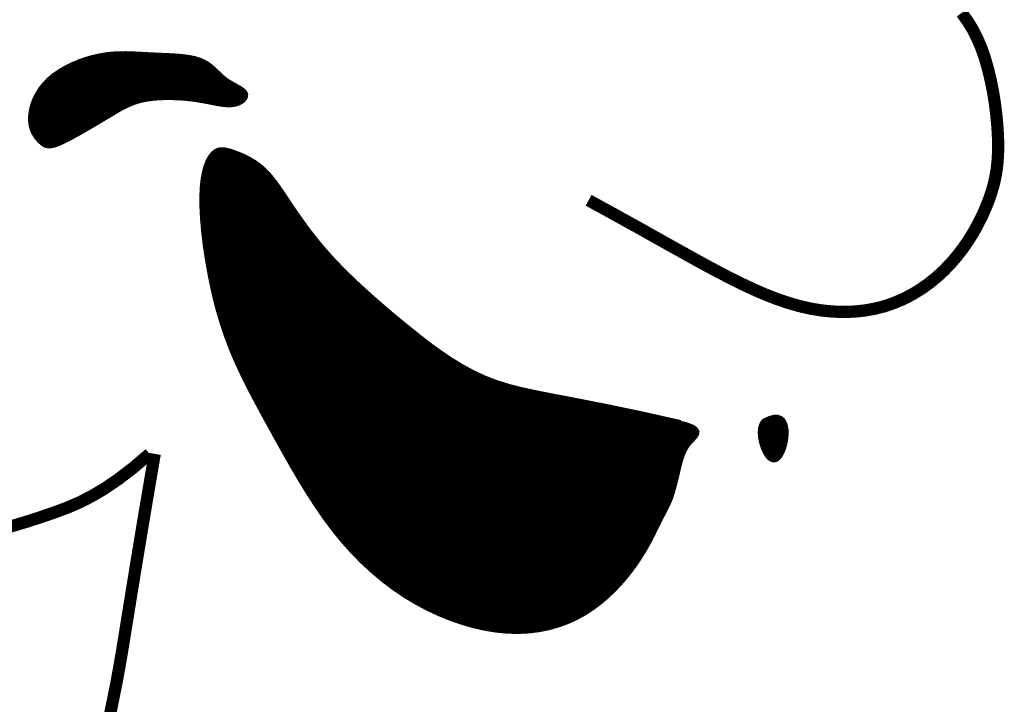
# Model space of a CAD drawing. Header units: feet. Extents: x -26.5 to 0.6, y 11.5 to 22.5.
# Tile 406 of 622: x -10.017 to -9.832, y 12.47 to 12.598. Entities that reach past the tile are written whole.
import ezdxf

# ---------------------------------------------------------------- set-up
doc = ezdxf.new("R2010")
doc.units = ezdxf.units.FT
doc.header["$MEASUREMENT"] = 0
doc.layers.add('FACE', color=160, linetype='CONTINUOUS')

msp = doc.modelspace()

# ---------------------------------------------------------------- hatches: boundary and pattern name
at = {"layer": 'FACE', "linetype": 'Continuous'}
h = msp.add_hatch(dxfattribs=at)
h.set_pattern_fill('NET3', scale=0.001151, style=0)
h.set_pattern_definition([(360, (-11.88272544, 9.87164411), (2e-19, 0.000143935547), []), (60, (-11.88272544, 9.87164411), (-0.00012465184, 7.19677734e-05), []), (120, (-11.88272544, 9.87164411), (-0.00012465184, -7.19677734e-05), [])])
h.paths.add_polyline_path([(-9.87693, 12.52271), (-9.87589, 12.52321), (-9.87502, 12.52345), (-9.87432, 12.52346), (-9.87377, 12.52326), (-9.87335, 12.5229), (-9.87306, 12.5224), (-9.87287, 12.5218), (-9.87276, 12.52112), (-9.87274, 12.52041), (-9.87278, 12.51968), (-9.87289, 12.51895), (-9.87305, 12.51824), (-9.87325, 12.51758), (-9.87349, 12.51697), (-9.87376, 12.51645), (-9.87406, 12.51603), (-9.87437, 12.51573), (-9.87469, 12.51554), (-9.87502, 12.51548), (-9.87535, 12.51554), (-9.87568, 12.51572), (-9.87601, 12.51601), (-9.87633, 12.51643), (-9.87665, 12.51696), (-9.87694, 12.51761), (-9.8772, 12.51834), (-9.87741, 12.51912), (-9.87754, 12.51993), (-9.87757, 12.52072), (-9.8775, 12.52147), (-9.87729, 12.52214)])
h.paths.add_polyline_path([(-10.0128, 12.57529), (-10.01311, 12.57561), (-10.01342, 12.57599), (-10.01372, 12.57642), (-10.014, 12.5769), (-10.01423, 12.57745), (-10.01442, 12.57806), (-10.01454, 12.57874), (-10.01458, 12.57949), (-10.01454, 12.58031), (-10.01439, 12.5812), (-10.01415, 12.58212), (-10.0138, 12.58307), (-10.01333, 12.58402), (-10.01274, 12.58497), (-10.01203, 12.58589), (-10.01119, 12.58677), (-10.01022, 12.58759), (-10.00913, 12.58834), (-10.00795, 12.58903), (-10.00671, 12.58964), (-10.00542, 12.59018), (-10.0041, 12.59064), (-10.00279, 12.59101), (-10.00149, 12.5913), (-10.00024, 12.5915), (-9.99903, 12.59162), (-9.99784, 12.59168), (-9.99666, 12.59169), (-9.9955, 12.59165), (-9.99433, 12.5916), (-9.99315, 12.59153), (-9.99196, 12.59147), (-9.99073, 12.59141), (-9.9895, 12.59136), (-9.98827, 12.5913), (-9.98707, 12.59123), (-9.98591, 12.59112), (-9.98482, 12.59097), (-9.98381, 12.59077), (-9.9829, 12.5905), (-9.98211, 12.59016), (-9.98142, 12.58976), (-9.98081, 12.58932), (-9.98025, 12.58885), (-9.97974, 12.58836), (-9.97924, 12.58787), (-9.97874, 12.58739), (-9.97821, 12.58695), (-9.97765, 12.58654), (-9.97706, 12.58618), (-9.97647, 12.58585), (-9.97591, 12.58553), (-9.97539, 12.58524), (-9.97494, 12.58495), (-9.97458, 12.58466), (-9.97433, 12.58436), (-9.97421, 12.58405), (-9.97422, 12.58374), (-9.97434, 12.58343), (-9.97455, 12.58313), (-9.97485, 12.58285), (-9.97522, 12.58261), (-9.97564, 12.58241), (-9.97611, 12.58226), (-9.97661, 12.58217), (-9.97713, 12.58213), (-9.97768, 12.58213), (-9.97825, 12.58218), (-9.97883, 12.58225), (-9.97943, 12.58235), (-9.98003, 12.58246), (-9.98063, 12.58258), (-9.98124, 12.5827), (-9.98186, 12.58282), (-9.98249, 12.58293), (-9.98314, 12.58304), (-9.98382, 12.58315), (-9.98454, 12.58324), (-9.98531, 12.58332), (-9.98613, 12.58339), (-9.98701, 12.58344), (-9.98793, 12.58347), (-9.98888, 12.58348), (-9.98986, 12.58346), (-9.99083, 12.58341), (-9.99179, 12.58332), (-9.99273, 12.58319), (-9.99362, 12.58302), (-9.99446, 12.5828), (-9.99526, 12.58253), (-9.996, 12.58223), (-9.99671, 12.58191), (-9.99739, 12.58156), (-9.99804, 12.5812), (-9.99867, 12.58083), (-9.99928, 12.58046), (-9.99988, 12.5801), (-10.00048, 12.57975), (-10.00108, 12.57939), (-10.00168, 12.57903), (-10.0023, 12.57867), (-10.00294, 12.5783), (-10.0036, 12.57791), (-10.00429, 12.57751), (-10.00501, 12.5771), (-10.00576, 12.57667), (-10.00651, 12.57625), (-10.00725, 12.57585), (-10.00798, 12.57548), (-10.00867, 12.57514), (-10.00931, 12.57486), (-10.00989, 12.57464), (-10.0104, 12.5745), (-10.01085, 12.57442), (-10.01124, 12.57442), (-10.01159, 12.57448), (-10.01191, 12.5746), (-10.01221, 12.57478), (-10.0125, 12.57501)])
edge = h.paths.add_edge_path()
edge.add_line((-9.89254, 12.52247), (-9.89984, 12.5241))
edge.add_line((-9.89984, 12.5241), (-9.90599, 12.52539))
edge.add_line((-9.90599, 12.52539), (-9.91114, 12.52641))
edge.add_line((-9.91114, 12.52641), (-9.91545, 12.52723))
edge.add_line((-9.91545, 12.52723), (-9.91905, 12.52793))
edge.add_line((-9.91905, 12.52793), (-9.92211, 12.52858))
edge.add_line((-9.92211, 12.52858), (-9.92476, 12.52924))
edge.add_line((-9.92476, 12.52924), (-9.92717, 12.52999))
edge.add_line((-9.92717, 12.52999), (-9.92946, 12.53088))
edge.add_line((-9.92946, 12.53088), (-9.93166, 12.53192))
edge.add_line((-9.93166, 12.53192), (-9.93379, 12.53308))
edge.add_line((-9.93379, 12.53308), (-9.93585, 12.53436))
edge.add_line((-9.93585, 12.53436), (-9.93787, 12.53573))
edge.add_line((-9.93787, 12.53573), (-9.93985, 12.53717))
edge.add_line((-9.93985, 12.53717), (-9.94181, 12.53869))
edge.add_line((-9.94181, 12.53869), (-9.94375, 12.54024))
edge.add_line((-9.94375, 12.54024), (-9.94569, 12.54183))
edge.add_line((-9.94569, 12.54183), (-9.94761, 12.54344))
edge.add_line((-9.94761, 12.54344), (-9.9495, 12.54507))
edge.add_line((-9.9495, 12.54507), (-9.95135, 12.54671))
edge.add_line((-9.95135, 12.54671), (-9.95314, 12.54834))
edge.add_line((-9.95314, 12.54834), (-9.95485, 12.54997))
edge.add_line((-9.95485, 12.54997), (-9.95647, 12.55158))
edge.add_line((-9.95647, 12.55158), (-9.95798, 12.55317))
edge.add_line((-9.95798, 12.55317), (-9.95938, 12.55473))
edge.add_line((-9.95938, 12.55473), (-9.96066, 12.55625))
edge.add_line((-9.96066, 12.55625), (-9.96184, 12.55772))
edge.add_line((-9.96184, 12.55772), (-9.96292, 12.55915))
edge.add_line((-9.96292, 12.55915), (-9.9639, 12.56051))
edge.add_line((-9.9639, 12.56051), (-9.96481, 12.5618))
edge.add_line((-9.96481, 12.5618), (-9.96564, 12.56302))
edge.add_line((-9.96564, 12.56302), (-9.9664, 12.56416))
edge.add_line((-9.9664, 12.56416), (-9.9671, 12.5652))
edge.add_line((-9.9671, 12.5652), (-9.96775, 12.56617))
edge.add_line((-9.96775, 12.56617), (-9.96837, 12.56705))
edge.add_line((-9.96837, 12.56705), (-9.96897, 12.56785))
edge.add_line((-9.96897, 12.56785), (-9.96956, 12.56859))
edge.add_line((-9.96956, 12.56859), (-9.97015, 12.56927))
edge.add_line((-9.97015, 12.56927), (-9.97077, 12.56989))
edge.add_line((-9.97077, 12.56989), (-9.97141, 12.57046))
edge.add_line((-9.97141, 12.57046), (-9.9721, 12.57098))
edge.add_line((-9.9721, 12.57098), (-9.97282, 12.57146))
edge.add_line((-9.97282, 12.57146), (-9.97356, 12.57189))
edge.add_line((-9.97356, 12.57189), (-9.9743, 12.57228))
edge.add_line((-9.9743, 12.57228), (-9.97504, 12.57262))
edge.add_line((-9.97504, 12.57262), (-9.97576, 12.57291))
edge.add_line((-9.97576, 12.57291), (-9.97644, 12.57316))
edge.add_line((-9.97644, 12.57316), (-9.97707, 12.57337))
edge.add_line((-9.97707, 12.57337), (-9.97765, 12.57352))
edge.add_line((-9.97765, 12.57352), (-9.97817, 12.57363))
edge.add_line((-9.97817, 12.57363), (-9.97865, 12.57366))
edge.add_line((-9.97865, 12.57366), (-9.97909, 12.57363))
edge.add_line((-9.97909, 12.57363), (-9.9795, 12.57351))
edge.add_line((-9.9795, 12.57351), (-9.97989, 12.5733))
edge.add_line((-9.97989, 12.5733), (-9.98026, 12.57298))
edge.add_line((-9.98026, 12.57298), (-9.98063, 12.57256))
edge.add_line((-9.98063, 12.57256), (-9.98099, 12.57201))
edge.add_line((-9.98099, 12.57201), (-9.98134, 12.57132))
edge.add_line((-9.98134, 12.57132), (-9.98166, 12.57046))
edge.add_line((-9.98166, 12.57046), (-9.98194, 12.56942))
edge.add_line((-9.98194, 12.56942), (-9.98217, 12.56818))
edge.add_line((-9.98217, 12.56818), (-9.98233, 12.56671))
edge.add_line((-9.98233, 12.56671), (-9.98241, 12.565))
edge.add_line((-9.98241, 12.565), (-9.9824, 12.56302))
edge.add_line((-9.9824, 12.56302), (-9.98229, 12.56076))
edge.add_line((-9.98229, 12.56076), (-9.98207, 12.55827))
edge.add_line((-9.98207, 12.55827), (-9.98175, 12.55559))
edge.add_line((-9.98175, 12.55559), (-9.98132, 12.55279))
edge.add_line((-9.98132, 12.55279), (-9.9808, 12.54991))
edge.add_line((-9.9808, 12.54991), (-9.98019, 12.54701))
edge.add_line((-9.98019, 12.54701), (-9.97948, 12.54414))
edge.add_line((-9.97948, 12.54414), (-9.97867, 12.54136))
edge.add_line((-9.97867, 12.54136), (-9.97778, 12.53869))
edge.add_line((-9.97778, 12.53869), (-9.9768, 12.53614))
edge.add_line((-9.9768, 12.53614), (-9.97575, 12.53368))
edge.add_line((-9.97575, 12.53368), (-9.97462, 12.53127))
edge.add_line((-9.97462, 12.53127), (-9.97344, 12.52891))
edge.add_line((-9.97344, 12.52891), (-9.97221, 12.52656))
edge.add_line((-9.97221, 12.52656), (-9.97093, 12.5242))
edge.add_line((-9.97093, 12.5242), (-9.96961, 12.5218))
edge.add_line((-9.96961, 12.5218), (-9.96826, 12.51935))
edge.add_line((-9.96826, 12.51935), (-9.96687, 12.51686))
edge.add_line((-9.96687, 12.51686), (-9.96545, 12.51435))
edge.add_line((-9.96545, 12.51435), (-9.96398, 12.51186))
edge.add_line((-9.96398, 12.51186), (-9.96247, 12.50939))
edge.add_line((-9.96247, 12.50939), (-9.96091, 12.50698))
edge.add_line((-9.96091, 12.50698), (-9.9593, 12.50464))
edge.add_line((-9.9593, 12.50464), (-9.95763, 12.5024))
edge.add_line((-9.95763, 12.5024), (-9.9559, 12.50028))
edge.add_line((-9.9559, 12.50028), (-9.95412, 12.49828))
edge.add_line((-9.95412, 12.49828), (-9.95227, 12.49641))
edge.add_line((-9.95227, 12.49641), (-9.95037, 12.49465))
edge.add_line((-9.95037, 12.49465), (-9.94842, 12.49301))
edge.add_line((-9.94842, 12.49301), (-9.94642, 12.4915))
edge.add_line((-9.94642, 12.4915), (-9.94437, 12.4901))
edge.add_line((-9.94437, 12.4901), (-9.94227, 12.48883))
edge.add_line((-9.94227, 12.48883), (-9.94012, 12.48768))
edge.add_line((-9.94012, 12.48768), (-9.93795, 12.48666))
edge.add_line((-9.93795, 12.48666), (-9.93575, 12.48576))
edge.add_line((-9.93575, 12.48576), (-9.93355, 12.485))
edge.add_line((-9.93355, 12.485), (-9.93136, 12.48437))
edge.add_line((-9.93136, 12.48437), (-9.92919, 12.48388))
edge.add_line((-9.92919, 12.48388), (-9.92705, 12.48354))
edge.add_line((-9.92705, 12.48354), (-9.92496, 12.48334))
edge.add_line((-9.92496, 12.48334), (-9.92293, 12.4833))
edge.add_line((-9.92293, 12.4833), (-9.92097, 12.4834))
edge.add_line((-9.92097, 12.4834), (-9.91906, 12.48364))
edge.add_line((-9.91906, 12.48364), (-9.91722, 12.48402))
edge.add_line((-9.91722, 12.48402), (-9.91546, 12.48452))
edge.add_line((-9.91546, 12.48452), (-9.91376, 12.48515))
edge.add_line((-9.91376, 12.48515), (-9.91213, 12.48589))
edge.add_line((-9.91213, 12.48589), (-9.91058, 12.48675))
edge.add_line((-9.91058, 12.48675), (-9.9091, 12.48771))
edge.add_line((-9.9091, 12.48771), (-9.9077, 12.48876))
edge.add_line((-9.9077, 12.48876), (-9.90638, 12.48988))
edge.add_line((-9.90638, 12.48988), (-9.90514, 12.49106))
edge.add_line((-9.90514, 12.49106), (-9.90399, 12.49227))
edge.add_line((-9.90399, 12.49227), (-9.90292, 12.4935))
edge.add_line((-9.90292, 12.4935), (-9.90194, 12.49474))
edge.add_line((-9.90194, 12.49474), (-9.90104, 12.49597))
edge.add_line((-9.90104, 12.49597), (-9.90024, 12.49717))
edge.add_line((-9.90024, 12.49717), (-9.89952, 12.49832))
edge.add_line((-9.89952, 12.49832), (-9.89887, 12.49944))
edge.add_line((-9.89887, 12.49944), (-9.8983, 12.5005))
edge.add_line((-9.8983, 12.5005), (-9.89778, 12.5015))
edge.add_line((-9.89778, 12.5015), (-9.89732, 12.50243))
edge.add_line((-9.89732, 12.50243), (-9.8969, 12.50328))
edge.add_line((-9.8969, 12.50328), (-9.89652, 12.50405))
edge.add_line((-9.89652, 12.50405), (-9.89617, 12.50474))
edge.add_line((-9.89617, 12.50474), (-9.89585, 12.50535))
edge.add_line((-9.89585, 12.50535), (-9.89555, 12.50592))
edge.add_line((-9.89555, 12.50592), (-9.89528, 12.50645))
edge.add_line((-9.89528, 12.50645), (-9.89502, 12.50697))
edge.add_line((-9.89502, 12.50697), (-9.89478, 12.50749))
edge.add_line((-9.89478, 12.50749), (-9.89455, 12.50804))
edge.add_line((-9.89455, 12.50804), (-9.89433, 12.50864))
edge.add_line((-9.89433, 12.50864), (-9.89412, 12.5093))
edge.add_line((-9.89412, 12.5093), (-9.89391, 12.51002))
edge.add_line((-9.89391, 12.51002), (-9.89371, 12.51076))
edge.add_line((-9.89371, 12.51076), (-9.89352, 12.51153))
edge.add_line((-9.89352, 12.51153), (-9.89333, 12.51231))
edge.add_line((-9.89333, 12.51231), (-9.89314, 12.51308))
edge.add_line((-9.89314, 12.51308), (-9.89296, 12.51383))
edge.add_line((-9.89296, 12.51383), (-9.89279, 12.51453))
edge.add_line((-9.89279, 12.51453), (-9.89262, 12.51519))
edge.add_line((-9.89262, 12.51519), (-9.89244, 12.51581))
edge.add_line((-9.89244, 12.51581), (-9.89224, 12.51638))
edge.add_line((-9.89224, 12.51638), (-9.89203, 12.51692))
edge.add_line((-9.89203, 12.51692), (-9.89178, 12.51744))
edge.add_line((-9.89178, 12.51744), (-9.89149, 12.51793))
edge.add_line((-9.89149, 12.51793), (-9.89115, 12.51841))
edge.add_line((-9.89115, 12.51841), (-9.89074, 12.51889))
edge.add_line((-9.89074, 12.51889), (-9.89029, 12.51936))
edge.add_line((-9.89029, 12.51936), (-9.88986, 12.51984))
edge.add_line((-9.88986, 12.51984), (-9.88956, 12.5203))
edge.add_line((-9.88956, 12.5203), (-9.88948, 12.52076))
edge.add_line((-9.88948, 12.52076), (-9.88972, 12.52121))
edge.add_line((-9.88972, 12.52121), (-9.89037, 12.52165))
edge.add_line((-9.89037, 12.52165), (-9.89153, 12.52208))
edge.add_line((-9.89153, 12.52208), (-9.8933, 12.52249))

# ---------------------------------------------------------------- linework, layer by layer
at = {"layer": 'FACE', "color": 7}
for points, const_width in [([(-9.83977, 12.59935), (-9.83871, 12.5979), (-9.83775, 12.59634), (-9.83688, 12.59466), (-9.83611, 12.59285), (-9.83542, 12.5909), (-9.83483, 12.58886), (-9.83432, 12.58675), (-9.83389, 12.58461), (-9.83354, 12.58247), (-9.83328, 12.58037), (-9.83308, 12.57834), (-9.83296, 12.57642), (-9.83291, 12.57463), (-9.83294, 12.57295), (-9.83303, 12.57138), (-9.83321, 12.56988), (-9.83346, 12.56843), (-9.83379, 12.567), (-9.83421, 12.56558), (-9.83471, 12.56414), (-9.8353, 12.56267), (-9.83597, 12.56117), (-9.83674, 12.55965), (-9.83758, 12.55813), (-9.83852, 12.55663), (-9.83954, 12.55515), (-9.84065, 12.55371), (-9.84184, 12.55232), (-9.84312, 12.551), (-9.84448, 12.54975), (-9.84592, 12.54859), (-9.84743, 12.54752), (-9.84902, 12.54655), (-9.85067, 12.54569), (-9.8524, 12.54495), (-9.85419, 12.54433), (-9.85603, 12.54386), (-9.85794, 12.54351), (-9.85989, 12.54331), (-9.86188, 12.54324), (-9.86392, 12.54331), (-9.86598, 12.54351), (-9.86808, 12.54385), (-9.87019, 12.54433), (-9.87232, 12.54494), (-9.87446, 12.54567), (-9.87662, 12.54651), (-9.87878, 12.54744), (-9.88095, 12.54846), (-9.88313, 12.54954), (-9.88531, 12.55067), (-9.88749, 12.55183), (-9.88969, 12.55303), (-9.89194, 12.55428), (-9.8943, 12.55559), (-9.89683, 12.55701), (-9.89959, 12.55856), (-9.90264, 12.56025), (-9.90603, 12.56212), (-9.90981, 12.56419)], 0.0023), ([(-9.89254, 12.52247), (-9.89984, 12.5241), (-9.90599, 12.52539), (-9.91114, 12.52641), (-9.91545, 12.52723), (-9.91905, 12.52793), (-9.92211, 12.52858), (-9.92476, 12.52924), (-9.92717, 12.52999), (-9.92946, 12.53088), (-9.93166, 12.53192), (-9.93379, 12.53308), (-9.93585, 12.53436), (-9.93787, 12.53573), (-9.93985, 12.53717), (-9.94181, 12.53869), (-9.94375, 12.54024), (-9.94569, 12.54183), (-9.94761, 12.54344), (-9.9495, 12.54507), (-9.95135, 12.54671), (-9.95314, 12.54834), (-9.95485, 12.54997), (-9.95647, 12.55158), (-9.95798, 12.55317), (-9.95938, 12.55473), (-9.96066, 12.55625), (-9.96184, 12.55772), (-9.96292, 12.55915), (-9.9639, 12.56051), (-9.96481, 12.5618), (-9.96564, 12.56302), (-9.9664, 12.56416), (-9.9671, 12.5652), (-9.96775, 12.56617), (-9.96837, 12.56705), (-9.96897, 12.56785), (-9.96956, 12.56859), (-9.97015, 12.56927), (-9.97077, 12.56989), (-9.97141, 12.57046), (-9.9721, 12.57098), (-9.97282, 12.57146), (-9.97356, 12.57189), (-9.9743, 12.57228), (-9.97504, 12.57262), (-9.97576, 12.57291), (-9.97644, 12.57316), (-9.97707, 12.57337), (-9.97765, 12.57352), (-9.97817, 12.57363), (-9.97865, 12.57366), (-9.97909, 12.57363), (-9.9795, 12.57351), (-9.97989, 12.5733), (-9.98026, 12.57298), (-9.98063, 12.57256), (-9.98099, 12.57201), (-9.98134, 12.57132), (-9.98166, 12.57046), (-9.98194, 12.56942), (-9.98217, 12.56818), (-9.98233, 12.56671), (-9.98241, 12.565), (-9.9824, 12.56302), (-9.98229, 12.56076), (-9.98207, 12.55827), (-9.98175, 12.55559), (-9.98132, 12.55279), (-9.9808, 12.54991), (-9.98019, 12.54701), (-9.97948, 12.54414), (-9.97867, 12.54136), (-9.97778, 12.53869), (-9.9768, 12.53614), (-9.97575, 12.53368), (-9.97462, 12.53127), (-9.97344, 12.52891), (-9.97221, 12.52656), (-9.97093, 12.5242), (-9.96961, 12.5218), (-9.96826, 12.51935), (-9.96687, 12.51686), (-9.96545, 12.51435), (-9.96398, 12.51186), (-9.96247, 12.50939), (-9.96091, 12.50698), (-9.9593, 12.50464), (-9.95763, 12.5024), (-9.9559, 12.50028), (-9.95412, 12.49828), (-9.95227, 12.49641), (-9.95037, 12.49465), (-9.94842, 12.49301), (-9.94642, 12.4915), (-9.94437, 12.4901), (-9.94227, 12.48883), (-9.94012, 12.48768), (-9.93795, 12.48666), (-9.93575, 12.48576), (-9.93355, 12.485), (-9.93136, 12.48437), (-9.92919, 12.48388), (-9.92705, 12.48354), (-9.92496, 12.48334), (-9.92293, 12.4833), (-9.92097, 12.4834), (-9.91906, 12.48364), (-9.91722, 12.48402), (-9.91546, 12.48452), (-9.91376, 12.48515), (-9.91213, 12.48589), (-9.91058, 12.48675), (-9.9091, 12.48771), (-9.9077, 12.48876), (-9.90638, 12.48988), (-9.90514, 12.49106), (-9.90399, 12.49227), (-9.90292, 12.4935), (-9.90194, 12.49474), (-9.90104, 12.49597), (-9.90024, 12.49717), (-9.89952, 12.49832), (-9.89887, 12.49944), (-9.8983, 12.5005), (-9.89778, 12.5015), (-9.89732, 12.50243), (-9.8969, 12.50328), (-9.89652, 12.50405), (-9.89617, 12.50474), (-9.89585, 12.50535), (-9.89555, 12.50592), (-9.89528, 12.50645), (-9.89502, 12.50697), (-9.89478, 12.50749), (-9.89455, 12.50804), (-9.89433, 12.50864), (-9.89412, 12.5093), (-9.89391, 12.51002), (-9.89371, 12.51076), (-9.89352, 12.51153), (-9.89333, 12.51231), (-9.89314, 12.51308), (-9.89296, 12.51383), (-9.89279, 12.51453), (-9.89262, 12.51519), (-9.89244, 12.51581), (-9.89224, 12.51638), (-9.89203, 12.51692), (-9.89178, 12.51744), (-9.89149, 12.51793), (-9.89115, 12.51841), (-9.89074, 12.51889), (-9.89029, 12.51936), (-9.88986, 12.51984), (-9.88956, 12.5203), (-9.88948, 12.52076), (-9.88972, 12.52121), (-9.89037, 12.52165), (-9.89153, 12.52208), (-9.8933, 12.52249)], 0.000969), ([(-9.87693, 12.52271), (-9.87589, 12.52321), (-9.87502, 12.52345), (-9.87432, 12.52346), (-9.87377, 12.52326), (-9.87335, 12.5229), (-9.87306, 12.5224), (-9.87287, 12.5218), (-9.87276, 12.52112), (-9.87274, 12.52041), (-9.87278, 12.51968), (-9.87289, 12.51895), (-9.87305, 12.51824), (-9.87325, 12.51758), (-9.87349, 12.51697), (-9.87376, 12.51645), (-9.87406, 12.51603), (-9.87437, 12.51573), (-9.87469, 12.51554), (-9.87502, 12.51548), (-9.87535, 12.51554), (-9.87568, 12.51572), (-9.87601, 12.51601), (-9.87633, 12.51643), (-9.87665, 12.51696), (-9.87694, 12.51761), (-9.8772, 12.51834), (-9.87741, 12.51912), (-9.87754, 12.51993), (-9.87757, 12.52072), (-9.8775, 12.52147), (-9.87729, 12.52214), (-9.87693, 12.52271)], 0.000969), ([(-10.01972, 12.50259), (-10.01758, 12.5032), (-10.01552, 12.50382), (-10.01352, 12.50446), (-10.01155, 12.50512), (-10.00957, 12.50581), (-10.00754, 12.50658), (-10.00543, 12.50749), (-10.0032, 12.50862), (-10.0008, 12.51003), (-9.9982, 12.51179), (-9.99536, 12.51396), (-9.99224, 12.51661)], 0.0023), ([(-9.99127, 12.51661), (-9.99261, 12.50879), (-9.99375, 12.502), (-9.99472, 12.49612), (-9.99555, 12.49104), (-9.99626, 12.48664), (-9.99688, 12.48281), (-9.99743, 12.47945), (-9.99795, 12.47643), (-9.99846, 12.47367), (-9.99897, 12.4711), (-9.99946, 12.4687), (-9.99994, 12.46644)], 0.0023)]:
    msp.add_lwpolyline(points, dxfattribs=dict(at, const_width=const_width))
at = {"layer": 'FACE', "color": 7, "const_width": 0.000969}
msp.add_lwpolyline([(-10.0128, 12.57529), (-10.01311, 12.57561), (-10.01342, 12.57599), (-10.01372, 12.57642), (-10.014, 12.5769), (-10.01423, 12.57745), (-10.01442, 12.57806), (-10.01454, 12.57874), (-10.01458, 12.57949), (-10.01454, 12.58031), (-10.01439, 12.5812), (-10.01415, 12.58212), (-10.0138, 12.58307), (-10.01333, 12.58402), (-10.01274, 12.58497), (-10.01203, 12.58589), (-10.01119, 12.58677), (-10.01022, 12.58759), (-10.00913, 12.58834), (-10.00795, 12.58903), (-10.00671, 12.58964), (-10.00542, 12.59018), (-10.0041, 12.59064), (-10.00279, 12.59101), (-10.00149, 12.5913), (-10.00024, 12.5915), (-9.99903, 12.59162), (-9.99784, 12.59168), (-9.99666, 12.59169), (-9.9955, 12.59165), (-9.99433, 12.5916), (-9.99315, 12.59153), (-9.99196, 12.59147), (-9.99073, 12.59141), (-9.9895, 12.59136), (-9.98827, 12.5913), (-9.98707, 12.59123), (-9.98591, 12.59112), (-9.98482, 12.59097), (-9.98381, 12.59077), (-9.9829, 12.5905), (-9.98211, 12.59016), (-9.98142, 12.58976), (-9.98081, 12.58932), (-9.98025, 12.58885), (-9.97974, 12.58836), (-9.97924, 12.58787), (-9.97874, 12.58739), (-9.97821, 12.58695), (-9.97765, 12.58654), (-9.97706, 12.58618), (-9.97647, 12.58585), (-9.97591, 12.58553), (-9.97539, 12.58524), (-9.97494, 12.58495), (-9.97458, 12.58466), (-9.97433, 12.58436), (-9.97421, 12.58405), (-9.97422, 12.58374), (-9.97434, 12.58343), (-9.97455, 12.58313), (-9.97485, 12.58285), (-9.97522, 12.58261), (-9.97564, 12.58241), (-9.97611, 12.58226), (-9.97661, 12.58217), (-9.97713, 12.58213), (-9.97768, 12.58213), (-9.97825, 12.58218), (-9.97883, 12.58225), (-9.97943, 12.58235), (-9.98003, 12.58246), (-9.98063, 12.58258), (-9.98124, 12.5827), (-9.98186, 12.58282), (-9.98249, 12.58293), (-9.98314, 12.58304), (-9.98382, 12.58315), (-9.98454, 12.58324), (-9.98531, 12.58332), (-9.98613, 12.58339), (-9.98701, 12.58344), (-9.98793, 12.58347), (-9.98888, 12.58348), (-9.98986, 12.58346), (-9.99083, 12.58341), (-9.99179, 12.58332), (-9.99273, 12.58319), (-9.99362, 12.58302), (-9.99446, 12.5828), (-9.99526, 12.58253), (-9.996, 12.58223), (-9.99671, 12.58191), (-9.99739, 12.58156), (-9.99804, 12.5812), (-9.99867, 12.58083), (-9.99928, 12.58046), (-9.99988, 12.5801), (-10.00048, 12.57975), (-10.00108, 12.57939), (-10.00168, 12.57903), (-10.0023, 12.57867), (-10.00294, 12.5783), (-10.0036, 12.57791), (-10.00429, 12.57751), (-10.00501, 12.5771), (-10.00576, 12.57667), (-10.00651, 12.57625), (-10.00725, 12.57585), (-10.00798, 12.57548), (-10.00867, 12.57514), (-10.00931, 12.57486), (-10.00989, 12.57464), (-10.0104, 12.5745), (-10.01085, 12.57442), (-10.01124, 12.57442), (-10.01159, 12.57448), (-10.01191, 12.5746), (-10.01221, 12.57478), (-10.0125, 12.57501)], close=True, dxfattribs=at)

doc.saveas('drawing.dxf')
